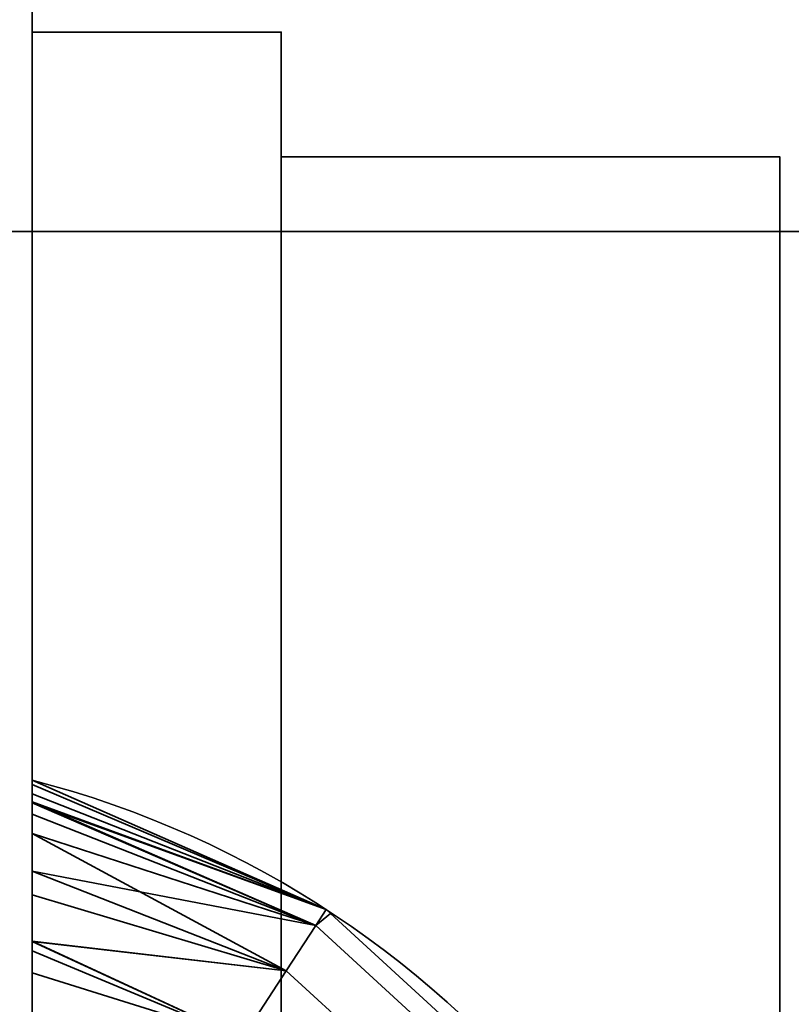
# Model space of a CAD drawing. Header units: millimetres. Extents: x -503 to 6703, y -110 to 249.
# Tile 255 of 656: x 334.45 to 337.55, y -12.4 to -8.45. Entities that reach past the tile are written whole.
import ezdxf

# ---------------------------------------------------------------- set-up
doc = ezdxf.new("R2010")
doc.units = ezdxf.units.MM
doc.layers.add('151', color=7, linetype='Continuous', true_color=0xffffff)

# ---------------------------------------------------------------- blocks, each defined once
blk = doc.blocks.new('UG_SURFACE_001')
at = {"layer": '151', "color": 252, "linetype": 'Continuous', "lineweight": 35}
for points in [[(502.5, -9.3, 2212.25), (502.5, 230.4, 2212.25), (-502.5, 230.4, 2212.25), (-502.5, -9.3, 2212.25)], [(-352.5, -9.3, 2062.2499), (-352.5, 230.4, 2062.2499), (352.5, 230.4, 2062.2499), (352.5, -9.3, 2062.2499)], [(502.5, -9.3, 2212.25), (-502.5, -9.3, 2212.25), (-352.5, -9.3, 2062.2499), (352.5, -9.3, 2062.2499)]]:
    blk.add_3dface(points, dxfattribs=at)
blk = doc.blocks.new('UG_SURFACE_086')
at = {"layer": '151', "color": 252, "linetype": 'Continuous', "lineweight": 35}
for points in [[(-368, -9.3, 2075.2499), (368, -9.3, 2075.2499), (366.5, -9.3, 2073.75), (-366.5, -9.3, 2073.75)], [(-368, -9.3, 2075.2499), (-368, -26.22, 2075.2499), (368, -26.22, 2075.2499), (368, -9.3, 2075.2499)], [(-366.5, -9.3, 2073.75), (366.5, -9.3, 2073.75), (366.5, -26.22, 2073.75), (-366.5, -26.22, 2073.75)]]:
    blk.add_3dface(points, dxfattribs=at)
blk = doc.blocks.new('UG_SURFACE_089')
at = {"layer": '151', "color": 252, "linetype": 'Continuous', "lineweight": 35}
for points in [[(334.5, -8.5, 333.75), (334.5, -3, 342.75), (334.5, -3.5, 342.75), (334.5, -11.9594, 335.9195)], [(334.5, -8.5, 333.75), (334.5, -8.5, 319.75), (334.5, -3, 310.75), (334.5, -3, 342.75)], [(334.5, -3.5, 310.75), (334.5, -3, 310.75), (334.5, -8.5, 319.75)], [(334.2716, -3.5, 344.3981), (334.2716, -27.5, 344.3981), (334.5, -27.5, 343.25), (334.5, -3.5, 343.25)], [(334.5, -3.5, 310.25), (334.5, -27.5, 310.25), (334.2716, -27.5, 309.1019), (334.2716, -3.5, 309.1019)], [(334.5, -18.4554, 339.75), (334.5, -12.5446, 339.75), (334.5, -3.5, 343.25), (334.5, -27.5, 343.25)], [(334.5, -3.5, 342.75), (334.5, -11.5168, 338.9298), (334.5, -11.5, 338.75)], [(334.5, -3.5, 342.75), (334.5, -11.5552, 336.4274), (334.5, -11.5864, 336.3712)], [(334.5, -11.5, 338.75), (334.5, -11.5, 336.75), (334.5, -3.5, 342.75)], [(334.5, -3.5, 342.75), (334.5, -3.5, 343.25), (334.5, -11.6358, 339.2453), (334.5, -11.5916, 339.1281)], [(334.5, -3.5, 310.25), (334.5, -11.9594, 313.9195), (334.5, -12.1477, 313.8379)], [(334.5, -11.5864, 336.3712), (334.5, -11.7138, 336.1412), (334.5, -3.5, 342.75)], [(334.5, -11.5916, 339.1281), (334.5, -11.5168, 338.9298), (334.5, -3.5, 342.75)], [(334.5, -3.5, 343.25), (334.5, -12.1845, 339.6898), (334.5, -12.1453, 339.668)], [(334.5, -12.1477, 313.8379), (334.5, -12.2723, 313.7839), (334.5, -3.5, 310.25)], [(334.5, -3.5, 310.75), (334.5, -8.5, 319.75), (334.5, -11.5168, 316.9298), (334.5, -11.5, 316.75)], [(334.5, -11.5, 336.75), (334.5, -11.5552, 336.4274), (334.5, -3.5, 342.75)], [(334.5, -12.5446, 339.75), (334.5, -12.1845, 339.6898), (334.5, -3.5, 343.25)], [(334.5, -3.5, 310.25), (334.5, -11.7138, 314.1412), (334.5, -11.9594, 313.9195)], [(334.5, -3.5, 310.25), (334.5, -3.5, 310.75), (334.5, -11.5552, 314.4274), (334.5, -11.5864, 314.3713)], [(334.5, -11.5, 316.75), (334.5, -11.5, 314.75), (334.5, -3.5, 310.75)], [(334.5, -3.5, 343.25), (334.5, -11.865, 339.5119), (334.5, -11.6358, 339.2453)], [(334.5, -11.5864, 314.3713), (334.5, -11.7138, 314.1412), (334.5, -3.5, 310.25)], [(334.5, -12.1453, 339.668), (334.5, -11.865, 339.5119), (334.5, -3.5, 343.25)], [(334.5, -11.5, 314.75), (334.5, -11.5552, 314.4274), (334.5, -3.5, 310.75)], [(334.5, -27.5, 310.25), (334.5, -3.5, 310.25), (334.5, -12.5446, 313.75), (334.5, -18.4554, 313.75)], [(334.5, -12.2723, 313.7839), (334.5, -12.5446, 313.75), (334.5, -3.5, 310.25)], [(334.5, -11.7138, 336.1412), (334.5, -11.9594, 335.9195), (334.5, -3.5, 342.75)], [(334.5, -18.4554, 317.75), (334.5, -12.5446, 317.75), (334.5, -8.5, 319.75), (334.5, -22.5, 319.75)], [(334.5, -8.5, 333.75), (334.5, -11.9594, 335.9195), (334.5, -12.1477, 335.8379)], [(334.5, -8.5, 319.75), (334.5, -11.6358, 317.2454), (334.5, -11.5916, 317.1282)], [(334.5, -22.5, 333.75), (334.5, -8.5, 333.75), (334.5, -12.5446, 335.75), (334.5, -18.4554, 335.75)], [(334.5, -11.5916, 317.1282), (334.5, -11.5168, 316.9298), (334.5, -8.5, 319.75)], [(334.5, -8.5, 319.75), (334.5, -12.1845, 317.6898), (334.5, -12.1453, 317.668)], [(334.5, -12.1477, 335.8379), (334.5, -12.2723, 335.7838), (334.5, -8.5, 333.75)], [(334.5, -12.5446, 317.75), (334.5, -12.1845, 317.6898), (334.5, -8.5, 319.75)], [(334.5, -12.2723, 335.7838), (334.5, -12.5446, 335.75), (334.5, -8.5, 333.75)], [(334.5, -8.5, 319.75), (334.5, -11.865, 317.5119), (334.5, -11.6358, 317.2454)], [(334.5, -12.1453, 317.668), (334.5, -11.865, 317.5119), (334.5, -8.5, 319.75)], [(335.5, -8.5, 333.75), (334.5, -8.5, 333.75), (334.5, -22.5, 333.75), (335.5, -22.5, 333.75)], [(335.5, -8.5, 319.75), (334.5, -8.5, 319.75), (334.5, -8.5, 333.75), (335.5, -8.5, 333.75)], [(335.5, -22.5, 319.75), (334.5, -22.5, 319.75), (334.5, -8.5, 319.75), (335.5, -8.5, 319.75)], [(335.5, -8.5, 333.75), (335.5, -22.5, 333.75), (335.5, -22, 331.25), (335.5, -9, 331.25)], [(335.5, -22.5, 319.75), (335.5, -8.5, 319.75), (335.5, -9, 322.25), (335.5, -22, 322.25)], [(335.5, -9, 331.25), (335.5, -9, 322.25), (335.5, -8.5, 319.75), (335.5, -8.5, 333.75)], [(335.5, -22, 331.25), (337.5, -22, 331.25), (337.5, -9, 331.25), (335.5, -9, 331.25)], [(335.5, -9, 322.25), (337.5, -9, 322.25), (337.5, -22, 322.25), (335.5, -22, 322.25)], [(335.5, -9, 331.25), (337.5, -9, 331.25), (337.5, -9, 322.25), (335.5, -9, 322.25)], [(337.5, -9, 331.25), (337.5, -13.7366, 329.1771), (337.5, -12.9019, 328.25)], [(337.5, -9, 331.25), (337.5, -22, 331.25), (337.5, -16.1237, 329.6844), (337.5, -14.8763, 329.6844)], [(337.5, -9, 322.25), (337.5, -12.6468, 325.8229), (337.5, -13.2706, 324.7426)], [(337.5, -12.9019, 328.25), (337.5, -12.5164, 327.0636), (337.5, -9, 331.25)], [(337.5, -12.5164, 327.0636), (337.5, -12.6468, 325.8229), (337.5, -9, 322.25), (337.5, -9, 331.25)], [(337.5, -14.8763, 329.6844), (337.5, -13.7366, 329.1771), (337.5, -9, 331.25)], [(337.5, -13.2706, 324.7426), (337.5, -14.2798, 324.0094), (337.5, -9, 322.25)], [(337.5, -22, 322.25), (337.5, -9, 322.25), (337.5, -15.5, 323.75), (337.5, -16.7202, 324.0094)], [(337.5, -14.2798, 324.0094), (337.5, -15.5, 323.75), (337.5, -9, 322.25)], [(335.6796, -12.019, 316.75), (334.5, -11.5, 316.75), (334.5, -11.5168, 316.9298)], [(334.5, -11.5552, 314.4274), (334.5, -11.5, 314.75), (335.6796, -12.019, 314.75)], [(334.5, -11.5552, 336.4274), (334.5, -11.5, 336.75), (335.6796, -12.019, 336.75)], [(335.6796, -12.019, 338.75), (334.5, -11.5, 338.75), (334.5, -11.5168, 338.9298)], [(335.6796, -12.019, 336.75), (334.5, -11.5, 336.75), (334.5, -11.5, 338.75), (335.6796, -12.019, 338.75)], [(335.6796, -12.019, 314.75), (334.5, -11.5, 314.75), (334.5, -11.5, 316.75), (335.6796, -12.019, 316.75)], [(335.6796, -12.019, 316.75), (334.5, -11.5168, 316.9298), (334.5, -11.5916, 317.1282)], [(335.6796, -12.019, 338.75), (334.5, -11.5168, 338.9298), (334.5, -11.5916, 339.1281)], [(334.5, -11.5864, 314.3713), (334.5, -11.5552, 314.4274), (335.6796, -12.019, 314.75)], [(334.5, -11.5864, 336.3712), (334.5, -11.5552, 336.4274), (335.6796, -12.019, 336.75)], [(335.6796, -12.019, 314.75), (335.6381, -12.0828, 314.3673), (334.5, -11.5864, 314.3713)], [(334.5, -11.7138, 314.1412), (334.5, -11.5864, 314.3713), (335.6381, -12.0828, 314.3673)], [(335.6796, -12.019, 336.75), (335.6381, -12.0828, 336.3673), (334.5, -11.5864, 336.3712)], [(334.5, -11.7138, 336.1412), (334.5, -11.5864, 336.3712), (335.6381, -12.0828, 336.3673)], [(335.6381, -12.0828, 317.1327), (334.5, -11.5916, 317.1282), (334.5, -11.6358, 317.2454)], [(334.5, -11.5916, 317.1282), (335.6381, -12.0828, 317.1327), (335.6796, -12.019, 316.75)], [(335.6381, -12.0828, 339.1327), (334.5, -11.5916, 339.1281), (334.5, -11.6358, 339.2453)], [(334.5, -11.5916, 339.1281), (335.6381, -12.0828, 339.1327), (335.6796, -12.019, 338.75)], [(335.6381, -12.0828, 317.1327), (334.5, -11.6358, 317.2454), (334.5, -11.865, 317.5119)], [(335.6381, -12.0828, 339.1327), (334.5, -11.6358, 339.2453), (334.5, -11.865, 339.5119)], [(335.6381, -12.0828, 314.3673), (335.52, -12.2646, 314.0429), (334.5, -11.7138, 314.1412)], [(334.5, -11.9594, 313.9195), (334.5, -11.7138, 314.1412), (335.52, -12.2646, 314.0429)], [(335.6381, -12.0828, 336.3673), (335.52, -12.2646, 336.0429), (334.5, -11.7138, 336.1412)], [(334.5, -11.9594, 335.9195), (334.5, -11.7138, 336.1412), (335.52, -12.2646, 336.0429)], [(335.52, -12.2646, 317.4571), (334.5, -11.865, 317.5119), (334.5, -12.1453, 317.668)], [(334.5, -11.865, 317.5119), (335.52, -12.2646, 317.4571), (335.6381, -12.0828, 317.1327)], [(335.52, -12.2646, 339.4571), (334.5, -11.865, 339.5119), (334.5, -12.1453, 339.668)], [(334.5, -11.865, 339.5119), (335.52, -12.2646, 339.4571), (335.6381, -12.0828, 339.1327)], [(334.5, -12.1477, 313.8379), (334.5, -11.9594, 313.9195), (335.52, -12.2646, 314.0429)], [(334.5, -12.1477, 335.8379), (334.5, -11.9594, 335.9195), (335.52, -12.2646, 336.0429)], [(335.6969, -12.0348, 316.75), (335.6796, -12.019, 316.75), (335.6381, -12.0828, 317.1327)], [(335.6381, -12.0828, 314.3673), (335.6796, -12.019, 314.75), (335.6969, -12.0348, 314.75)], [(335.6381, -12.0828, 336.3673), (335.6796, -12.019, 336.75), (335.6969, -12.0348, 336.75)], [(335.6969, -12.0348, 338.75), (335.6796, -12.019, 338.75), (335.6381, -12.0828, 339.1327)], [(335.6381, -12.0828, 317.1327), (336.5926, -12.9579, 317.1327), (336.6526, -12.911, 316.75), (335.6969, -12.0348, 316.75)], [(335.6969, -12.0348, 314.75), (336.6526, -12.911, 314.75), (336.5926, -12.9579, 314.3673), (335.6381, -12.0828, 314.3673)], [(335.6969, -12.0348, 336.75), (336.6526, -12.911, 336.75), (336.5926, -12.9579, 336.3673), (335.6381, -12.0828, 336.3673)], [(335.6381, -12.0828, 339.1327), (336.5926, -12.9579, 339.1327), (336.6526, -12.911, 338.75), (335.6969, -12.0348, 338.75)], [(335.6796, -12.019, 338.75), (335.6969, -12.0348, 338.75), (335.6969, -12.0348, 336.75), (335.6796, -12.019, 336.75)], [(335.6796, -12.019, 316.75), (335.6969, -12.0348, 316.75), (335.6969, -12.0348, 314.75), (335.6796, -12.019, 314.75)], [(336.6526, -12.911, 336.75), (335.6969, -12.0348, 336.75), (335.6969, -12.0348, 338.75), (336.6526, -12.911, 338.75)], [(336.6526, -12.911, 314.75), (335.6969, -12.0348, 314.75), (335.6969, -12.0348, 316.75), (336.6526, -12.911, 316.75)], [(336.5926, -12.9579, 317.1327), (335.6381, -12.0828, 317.1327), (335.52, -12.2646, 317.4571), (336.4217, -13.0913, 317.4571)], [(335.6381, -12.0828, 314.3673), (336.5926, -12.9579, 314.3673), (336.4217, -13.0913, 314.0429), (335.52, -12.2646, 314.0429)], [(335.6381, -12.0828, 336.3673), (336.5926, -12.9579, 336.3673), (336.4217, -13.0913, 336.0429), (335.52, -12.2646, 336.0429)], [(336.5926, -12.9579, 339.1327), (335.6381, -12.0828, 339.1327), (335.52, -12.2646, 339.4571), (336.4217, -13.0913, 339.4571)], [(335.3432, -12.5366, 317.6739), (334.5, -12.1453, 317.668), (334.5, -12.1845, 317.6898)], [(334.5, -12.1453, 317.668), (335.3432, -12.5366, 317.6739), (335.52, -12.2646, 317.4571)], [(335.3432, -12.5366, 339.6739), (334.5, -12.1453, 339.668), (334.5, -12.1845, 339.6898)], [(334.5, -12.1453, 339.668), (335.3432, -12.5366, 339.6739), (335.52, -12.2646, 339.4571)], [(335.52, -12.2646, 314.0429), (335.3432, -12.5366, 313.8261), (334.5, -12.1477, 313.8379)], [(334.5, -12.2723, 313.7839), (334.5, -12.1477, 313.8379), (335.3432, -12.5366, 313.8261)], [(335.52, -12.2646, 336.0429), (335.3432, -12.5366, 335.8261), (334.5, -12.1477, 335.8379)], [(334.5, -12.2723, 335.7838), (334.5, -12.1477, 335.8379), (335.3432, -12.5366, 335.8261)], [(335.3432, -12.5366, 317.6739), (334.5, -12.1845, 317.6898), (334.5, -12.5446, 317.75)], [(335.3432, -12.5366, 339.6739), (334.5, -12.1845, 339.6898), (334.5, -12.5446, 339.75)], [(334.5, -12.5446, 313.75), (334.5, -12.2723, 313.7839), (335.3432, -12.5366, 313.8261)], [(334.5, -12.5446, 335.75), (334.5, -12.2723, 335.7838), (335.3432, -12.5366, 335.8261)], [(336.4217, -13.0913, 317.4571), (335.52, -12.2646, 317.4571), (335.3432, -12.5366, 317.6739), (336.166, -13.291, 317.6739)], [(335.52, -12.2646, 314.0429), (336.4217, -13.0913, 314.0429), (336.166, -13.291, 313.8261), (335.3432, -12.5366, 313.8261)], [(335.52, -12.2646, 336.0429), (336.4217, -13.0913, 336.0429), (336.166, -13.291, 335.8261), (335.3432, -12.5366, 335.8261)], [(336.4217, -13.0913, 339.4571), (335.52, -12.2646, 339.4571), (335.3432, -12.5366, 339.6739), (336.166, -13.291, 339.6739)]]:
    blk.add_3dface(points, dxfattribs=at)
blk = doc.blocks.new('UG_SURFACE_095')
at = {"layer": '151', "color": 252, "linetype": 'Continuous', "lineweight": 35}
for points in [[(334.5, -8.5, 1768.75), (334.5, -3, 1777.75), (334.5, -3.5, 1777.75), (334.5, -11.9594, 1770.9194)], [(334.5, -8.5, 1768.75), (334.5, -8.5, 1754.75), (334.5, -3, 1745.75), (334.5, -3, 1777.75)], [(334.5, -3.5, 1745.75), (334.5, -3, 1745.75), (334.5, -8.5, 1754.75)], [(334.2716, -3.5, 1779.3981), (334.2716, -27.5, 1779.3981), (334.5, -27.5, 1778.25), (334.5, -3.5, 1778.25)], [(334.5, -3.5, 1745.25), (334.5, -27.5, 1745.25), (334.2716, -27.5, 1744.102), (334.2716, -3.5, 1744.102)], [(334.5, -18.4554, 1774.75), (334.5, -12.5446, 1774.75), (334.5, -3.5, 1778.25), (334.5, -27.5, 1778.25)], [(334.5, -3.5, 1777.75), (334.5, -11.5168, 1773.9298), (334.5, -11.5, 1773.7499)], [(334.5, -3.5, 1777.75), (334.5, -11.5552, 1771.4274), (334.5, -11.5864, 1771.3712)], [(334.5, -11.5, 1773.7499), (334.5, -11.5, 1771.75), (334.5, -3.5, 1777.75)], [(334.5, -3.5, 1777.75), (334.5, -3.5, 1778.25), (334.5, -11.6358, 1774.2454), (334.5, -11.5916, 1774.1282)], [(334.5, -3.5, 1745.25), (334.5, -11.9594, 1748.9195), (334.5, -12.1477, 1748.8378)], [(334.5, -11.5864, 1771.3712), (334.5, -11.7138, 1771.1413), (334.5, -3.5, 1777.75)], [(334.5, -11.5916, 1774.1282), (334.5, -11.5168, 1773.9298), (334.5, -3.5, 1777.75)], [(334.5, -3.5, 1778.25), (334.5, -12.1845, 1774.6898), (334.5, -12.1453, 1774.668)], [(334.5, -12.1477, 1748.8378), (334.5, -12.2723, 1748.7838), (334.5, -3.5, 1745.25)], [(334.5, -3.5, 1745.75), (334.5, -8.5, 1754.75), (334.5, -11.5168, 1751.9298), (334.5, -11.5, 1751.75)], [(334.5, -11.5, 1771.75), (334.5, -11.5552, 1771.4274), (334.5, -3.5, 1777.75)], [(334.5, -12.5446, 1774.75), (334.5, -12.1845, 1774.6898), (334.5, -3.5, 1778.25)], [(334.5, -3.5, 1745.25), (334.5, -11.7138, 1749.1412), (334.5, -11.9594, 1748.9195)], [(334.5, -3.5, 1745.25), (334.5, -3.5, 1745.75), (334.5, -11.5552, 1749.4274), (334.5, -11.5864, 1749.3713)], [(334.5, -11.5, 1751.75), (334.5, -11.5, 1749.75), (334.5, -3.5, 1745.75)], [(334.5, -3.5, 1778.25), (334.5, -11.865, 1774.5119), (334.5, -11.6358, 1774.2454)], [(334.5, -11.5864, 1749.3713), (334.5, -11.7138, 1749.1412), (334.5, -3.5, 1745.25)], [(334.5, -12.1453, 1774.668), (334.5, -11.865, 1774.5119), (334.5, -3.5, 1778.25)], [(334.5, -11.5, 1749.75), (334.5, -11.5552, 1749.4274), (334.5, -3.5, 1745.75)], [(334.5, -27.5, 1745.25), (334.5, -3.5, 1745.25), (334.5, -12.5446, 1748.75), (334.5, -18.4554, 1748.75)], [(334.5, -12.2723, 1748.7838), (334.5, -12.5446, 1748.75), (334.5, -3.5, 1745.25)], [(334.5, -11.7138, 1771.1413), (334.5, -11.9594, 1770.9194), (334.5, -3.5, 1777.75)], [(334.5, -18.4554, 1752.75), (334.5, -12.5446, 1752.75), (334.5, -8.5, 1754.75), (334.5, -22.5, 1754.75)], [(334.5, -8.5, 1768.75), (334.5, -11.9594, 1770.9194), (334.5, -12.1477, 1770.8379)], [(334.5, -8.5, 1754.75), (334.5, -11.6358, 1752.2453), (334.5, -11.5916, 1752.1281)], [(334.5, -22.5, 1768.75), (334.5, -8.5, 1768.75), (334.5, -12.5446, 1770.75), (334.5, -18.4554, 1770.75)], [(334.5, -11.5916, 1752.1281), (334.5, -11.5168, 1751.9298), (334.5, -8.5, 1754.75)], [(334.5, -8.5, 1754.75), (334.5, -12.1845, 1752.6898), (334.5, -12.1453, 1752.668)], [(334.5, -12.1477, 1770.8379), (334.5, -12.2723, 1770.7839), (334.5, -8.5, 1768.75)], [(334.5, -12.5446, 1752.75), (334.5, -12.1845, 1752.6898), (334.5, -8.5, 1754.75)], [(334.5, -12.2723, 1770.7839), (334.5, -12.5446, 1770.75), (334.5, -8.5, 1768.75)], [(334.5, -8.5, 1754.75), (334.5, -11.865, 1752.5119), (334.5, -11.6358, 1752.2453)], [(334.5, -12.1453, 1752.668), (334.5, -11.865, 1752.5119), (334.5, -8.5, 1754.75)], [(335.5, -8.5, 1768.75), (334.5, -8.5, 1768.75), (334.5, -22.5, 1768.75), (335.5, -22.5, 1768.75)], [(335.5, -8.5, 1754.75), (334.5, -8.5, 1754.75), (334.5, -8.5, 1768.75), (335.5, -8.5, 1768.75)], [(335.5, -22.5, 1754.75), (334.5, -22.5, 1754.75), (334.5, -8.5, 1754.75), (335.5, -8.5, 1754.75)], [(335.5, -8.5, 1768.75), (335.5, -22.5, 1768.75), (335.5, -22, 1766.25), (335.5, -9, 1766.25)], [(335.5, -22.5, 1754.75), (335.5, -8.5, 1754.75), (335.5, -9, 1757.25), (335.5, -22, 1757.25)], [(335.5, -9, 1766.25), (335.5, -9, 1757.25), (335.5, -8.5, 1754.75), (335.5, -8.5, 1768.75)], [(335.5, -22, 1766.25), (337.5, -22, 1766.25), (337.5, -9, 1766.25), (335.5, -9, 1766.25)], [(335.5, -9, 1757.25), (337.5, -9, 1757.25), (337.5, -22, 1757.25), (335.5, -22, 1757.25)], [(335.5, -9, 1766.25), (337.5, -9, 1766.25), (337.5, -9, 1757.25), (335.5, -9, 1757.25)], [(337.5, -9, 1766.25), (337.5, -22, 1766.25), (337.5, -16.1237, 1764.6844), (337.5, -14.8763, 1764.6844)], [(337.5, -9, 1757.25), (337.5, -9, 1766.25), (337.5, -12.5164, 1762.0636), (337.5, -12.6468, 1760.8229)], [(337.5, -14.8763, 1764.6844), (337.5, -13.7366, 1764.1771), (337.5, -9, 1766.25)], [(337.5, -9, 1766.25), (337.5, -12.9019, 1763.25), (337.5, -12.5164, 1762.0636)], [(337.5, -12.6468, 1760.8229), (337.5, -13.2706, 1759.7426), (337.5, -9, 1757.25)], [(337.5, -13.7366, 1764.1771), (337.5, -12.9019, 1763.25), (337.5, -9, 1766.25)], [(337.5, -13.2706, 1759.7426), (337.5, -14.2798, 1759.0094), (337.5, -9, 1757.25)], [(337.5, -22, 1757.25), (337.5, -9, 1757.25), (337.5, -15.5, 1758.75), (337.5, -16.7202, 1759.0094)], [(337.5, -14.2798, 1759.0094), (337.5, -15.5, 1758.75), (337.5, -9, 1757.25)], [(335.6796, -12.019, 1751.75), (334.5, -11.5, 1751.75), (334.5, -11.5168, 1751.9298)], [(334.5, -11.5552, 1749.4274), (334.5, -11.5, 1749.75), (335.6796, -12.019, 1749.75)], [(334.5, -11.5552, 1771.4274), (334.5, -11.5, 1771.75), (335.6796, -12.019, 1771.75)], [(335.6796, -12.019, 1773.7499), (334.5, -11.5, 1773.7499), (334.5, -11.5168, 1773.9298)], [(335.6796, -12.019, 1771.75), (334.5, -11.5, 1771.75), (334.5, -11.5, 1773.7499), (335.6796, -12.019, 1773.7499)], [(335.6796, -12.019, 1749.75), (334.5, -11.5, 1749.75), (334.5, -11.5, 1751.75), (335.6796, -12.019, 1751.75)], [(335.6796, -12.019, 1751.75), (334.5, -11.5168, 1751.9298), (334.5, -11.5916, 1752.1281)], [(335.6796, -12.019, 1773.7499), (334.5, -11.5168, 1773.9298), (334.5, -11.5916, 1774.1282)], [(334.5, -11.5864, 1749.3713), (334.5, -11.5552, 1749.4274), (335.6796, -12.019, 1749.75)], [(334.5, -11.5864, 1771.3712), (334.5, -11.5552, 1771.4274), (335.6796, -12.019, 1771.75)], [(335.6796, -12.019, 1749.75), (335.6381, -12.0828, 1749.3674), (334.5, -11.5864, 1749.3713)], [(334.5, -11.7138, 1749.1412), (334.5, -11.5864, 1749.3713), (335.6381, -12.0828, 1749.3674)], [(335.6796, -12.019, 1771.75), (335.6381, -12.0828, 1771.3673), (334.5, -11.5864, 1771.3712)], [(334.5, -11.7138, 1771.1413), (334.5, -11.5864, 1771.3712), (335.6381, -12.0828, 1771.3673)], [(335.6381, -12.0828, 1752.1327), (334.5, -11.5916, 1752.1281), (334.5, -11.6358, 1752.2453)], [(334.5, -11.5916, 1752.1281), (335.6381, -12.0828, 1752.1327), (335.6796, -12.019, 1751.75)], [(335.6381, -12.0828, 1774.1327), (334.5, -11.5916, 1774.1282), (334.5, -11.6358, 1774.2454)], [(334.5, -11.5916, 1774.1282), (335.6381, -12.0828, 1774.1327), (335.6796, -12.019, 1773.7499)], [(335.6381, -12.0828, 1752.1327), (334.5, -11.6358, 1752.2453), (334.5, -11.865, 1752.5119)], [(335.6381, -12.0828, 1774.1327), (334.5, -11.6358, 1774.2454), (334.5, -11.865, 1774.5119)], [(335.6381, -12.0828, 1749.3674), (335.52, -12.2646, 1749.0429), (334.5, -11.7138, 1749.1412)], [(334.5, -11.9594, 1748.9195), (334.5, -11.7138, 1749.1412), (335.52, -12.2646, 1749.0429)], [(335.6381, -12.0828, 1771.3673), (335.52, -12.2646, 1771.0429), (334.5, -11.7138, 1771.1413)], [(334.5, -11.9594, 1770.9194), (334.5, -11.7138, 1771.1413), (335.52, -12.2646, 1771.0429)], [(335.52, -12.2646, 1752.4571), (334.5, -11.865, 1752.5119), (334.5, -12.1453, 1752.668)], [(334.5, -11.865, 1752.5119), (335.52, -12.2646, 1752.4571), (335.6381, -12.0828, 1752.1327)], [(335.52, -12.2646, 1774.4571), (334.5, -11.865, 1774.5119), (334.5, -12.1453, 1774.668)], [(334.5, -11.865, 1774.5119), (335.52, -12.2646, 1774.4571), (335.6381, -12.0828, 1774.1327)], [(334.5, -12.1477, 1748.8378), (334.5, -11.9594, 1748.9195), (335.52, -12.2646, 1749.0429)], [(334.5, -12.1477, 1770.8379), (334.5, -11.9594, 1770.9194), (335.52, -12.2646, 1771.0429)], [(335.6969, -12.0348, 1751.75), (335.6796, -12.019, 1751.75), (335.6381, -12.0828, 1752.1327)], [(335.6381, -12.0828, 1749.3674), (335.6796, -12.019, 1749.75), (335.6969, -12.0348, 1749.75)], [(335.6381, -12.0828, 1771.3673), (335.6796, -12.019, 1771.75), (335.6969, -12.0348, 1771.75)], [(335.6969, -12.0348, 1773.7499), (335.6796, -12.019, 1773.7499), (335.6381, -12.0828, 1774.1327)], [(335.6381, -12.0828, 1752.1327), (336.5926, -12.9579, 1752.1327), (336.6526, -12.911, 1751.75), (335.6969, -12.0348, 1751.75)], [(335.6969, -12.0348, 1749.75), (336.6526, -12.911, 1749.75), (336.5926, -12.9579, 1749.3674), (335.6381, -12.0828, 1749.3674)], [(335.6969, -12.0348, 1771.75), (336.6526, -12.911, 1771.75), (336.5926, -12.9579, 1771.3673), (335.6381, -12.0828, 1771.3673)], [(335.6381, -12.0828, 1774.1327), (336.5926, -12.9579, 1774.1327), (336.6526, -12.911, 1773.7499), (335.6969, -12.0348, 1773.7499)], [(335.6796, -12.019, 1773.7499), (335.6969, -12.0348, 1773.7499), (335.6969, -12.0348, 1771.75), (335.6796, -12.019, 1771.75)], [(335.6796, -12.019, 1751.75), (335.6969, -12.0348, 1751.75), (335.6969, -12.0348, 1749.75), (335.6796, -12.019, 1749.75)], [(336.6526, -12.911, 1771.75), (335.6969, -12.0348, 1771.75), (335.6969, -12.0348, 1773.7499), (336.6526, -12.911, 1773.7499)], [(336.6526, -12.911, 1749.75), (335.6969, -12.0348, 1749.75), (335.6969, -12.0348, 1751.75), (336.6526, -12.911, 1751.75)], [(336.5926, -12.9579, 1752.1327), (335.6381, -12.0828, 1752.1327), (335.52, -12.2646, 1752.4571), (336.4217, -13.0913, 1752.4571)], [(335.6381, -12.0828, 1749.3674), (336.5926, -12.9579, 1749.3674), (336.4217, -13.0913, 1749.0429), (335.52, -12.2646, 1749.0429)], [(335.6381, -12.0828, 1771.3673), (336.5926, -12.9579, 1771.3673), (336.4217, -13.0913, 1771.0429), (335.52, -12.2646, 1771.0429)], [(336.5926, -12.9579, 1774.1327), (335.6381, -12.0828, 1774.1327), (335.52, -12.2646, 1774.4571), (336.4217, -13.0913, 1774.4571)], [(335.3432, -12.5366, 1752.6739), (334.5, -12.1453, 1752.668), (334.5, -12.1845, 1752.6898)], [(334.5, -12.1453, 1752.668), (335.3432, -12.5366, 1752.6739), (335.52, -12.2646, 1752.4571)], [(335.3432, -12.5366, 1774.6739), (334.5, -12.1453, 1774.668), (334.5, -12.1845, 1774.6898)], [(334.5, -12.1453, 1774.668), (335.3432, -12.5366, 1774.6739), (335.52, -12.2646, 1774.4571)], [(335.52, -12.2646, 1749.0429), (335.3432, -12.5366, 1748.8261), (334.5, -12.1477, 1748.8378)], [(334.5, -12.2723, 1748.7838), (334.5, -12.1477, 1748.8378), (335.3432, -12.5366, 1748.8261)], [(335.52, -12.2646, 1771.0429), (335.3432, -12.5366, 1770.8261), (334.5, -12.1477, 1770.8379)], [(334.5, -12.2723, 1770.7839), (334.5, -12.1477, 1770.8379), (335.3432, -12.5366, 1770.8261)], [(335.3432, -12.5366, 1752.6739), (334.5, -12.1845, 1752.6898), (334.5, -12.5446, 1752.75)], [(335.3432, -12.5366, 1774.6739), (334.5, -12.1845, 1774.6898), (334.5, -12.5446, 1774.75)], [(334.5, -12.5446, 1748.75), (334.5, -12.2723, 1748.7838), (335.3432, -12.5366, 1748.8261)], [(334.5, -12.5446, 1770.75), (334.5, -12.2723, 1770.7839), (335.3432, -12.5366, 1770.8261)], [(336.4217, -13.0913, 1752.4571), (335.52, -12.2646, 1752.4571), (335.3432, -12.5366, 1752.6739), (336.166, -13.291, 1752.6739)], [(335.52, -12.2646, 1749.0429), (336.4217, -13.0913, 1749.0429), (336.166, -13.291, 1748.8261), (335.3432, -12.5366, 1748.8261)], [(335.52, -12.2646, 1771.0429), (336.4217, -13.0913, 1771.0429), (336.166, -13.291, 1770.8261), (335.3432, -12.5366, 1770.8261)], [(336.4217, -13.0913, 1774.4571), (335.52, -12.2646, 1774.4571), (335.3432, -12.5366, 1774.6739), (336.166, -13.291, 1774.6739)]]:
    blk.add_3dface(points, dxfattribs=at)
blk = doc.blocks.new('UG_SURFACE_101')
at = {"layer": '151', "color": 252, "linetype": 'Continuous', "lineweight": 35}
for points in [[(334.5, -8.5, 1518.75), (334.5, -3, 1527.75), (334.5, -3.5, 1527.75), (334.5, -11.9594, 1520.9194)], [(334.5, -8.5, 1518.75), (334.5, -8.5, 1504.75), (334.5, -3, 1495.75), (334.5, -3, 1527.75)], [(334.5, -3.5, 1495.75), (334.5, -3, 1495.75), (334.5, -8.5, 1504.75)], [(334.2716, -3.5, 1529.3981), (334.2716, -27.5, 1529.3981), (334.5, -27.5, 1528.25), (334.5, -3.5, 1528.25)], [(334.5, -3.5, 1495.25), (334.5, -27.5, 1495.25), (334.2716, -27.5, 1494.102), (334.2716, -3.5, 1494.102)], [(334.5, -18.4554, 1524.75), (334.5, -12.5446, 1524.75), (334.5, -3.5, 1528.25), (334.5, -27.5, 1528.25)], [(334.5, -3.5, 1527.75), (334.5, -11.5168, 1523.9298), (334.5, -11.5, 1523.7499)], [(334.5, -3.5, 1527.75), (334.5, -11.5552, 1521.4274), (334.5, -11.5864, 1521.3712)], [(334.5, -11.5, 1523.7499), (334.5, -11.5, 1521.75), (334.5, -3.5, 1527.75)], [(334.5, -3.5, 1527.75), (334.5, -3.5, 1528.25), (334.5, -11.6358, 1524.2454), (334.5, -11.5916, 1524.1282)], [(334.5, -3.5, 1495.25), (334.5, -11.9594, 1498.9195), (334.5, -12.1477, 1498.8378)], [(334.5, -11.5864, 1521.3712), (334.5, -11.7138, 1521.1413), (334.5, -3.5, 1527.75)], [(334.5, -11.5916, 1524.1282), (334.5, -11.5168, 1523.9298), (334.5, -3.5, 1527.75)], [(334.5, -3.5, 1528.25), (334.5, -12.1845, 1524.6898), (334.5, -12.1453, 1524.668)], [(334.5, -12.1477, 1498.8378), (334.5, -12.2723, 1498.7838), (334.5, -3.5, 1495.25)], [(334.5, -3.5, 1495.75), (334.5, -8.5, 1504.75), (334.5, -11.5168, 1501.9298), (334.5, -11.5, 1501.75)], [(334.5, -11.5, 1521.75), (334.5, -11.5552, 1521.4274), (334.5, -3.5, 1527.75)], [(334.5, -12.5446, 1524.75), (334.5, -12.1845, 1524.6898), (334.5, -3.5, 1528.25)], [(334.5, -3.5, 1495.25), (334.5, -11.7138, 1499.1412), (334.5, -11.9594, 1498.9195)], [(334.5, -3.5, 1495.25), (334.5, -3.5, 1495.75), (334.5, -11.5552, 1499.4274), (334.5, -11.5864, 1499.3713)], [(334.5, -11.5, 1501.75), (334.5, -11.5, 1499.75), (334.5, -3.5, 1495.75)], [(334.5, -3.5, 1528.25), (334.5, -11.865, 1524.5119), (334.5, -11.6358, 1524.2454)], [(334.5, -11.5864, 1499.3713), (334.5, -11.7138, 1499.1412), (334.5, -3.5, 1495.25)], [(334.5, -12.1453, 1524.668), (334.5, -11.865, 1524.5119), (334.5, -3.5, 1528.25)], [(334.5, -11.5, 1499.75), (334.5, -11.5552, 1499.4274), (334.5, -3.5, 1495.75)], [(334.5, -27.5, 1495.25), (334.5, -3.5, 1495.25), (334.5, -12.5446, 1498.75), (334.5, -18.4554, 1498.75)], [(334.5, -12.2723, 1498.7838), (334.5, -12.5446, 1498.75), (334.5, -3.5, 1495.25)], [(334.5, -11.7138, 1521.1413), (334.5, -11.9594, 1520.9194), (334.5, -3.5, 1527.75)], [(334.5, -18.4554, 1502.75), (334.5, -12.5446, 1502.75), (334.5, -8.5, 1504.75), (334.5, -22.5, 1504.75)], [(334.5, -8.5, 1518.75), (334.5, -11.9594, 1520.9194), (334.5, -12.1477, 1520.8379)], [(334.5, -8.5, 1504.75), (334.5, -11.6358, 1502.2453), (334.5, -11.5916, 1502.1281)], [(334.5, -22.5, 1518.75), (334.5, -8.5, 1518.75), (334.5, -12.5446, 1520.75), (334.5, -18.4554, 1520.75)], [(334.5, -11.5916, 1502.1281), (334.5, -11.5168, 1501.9298), (334.5, -8.5, 1504.75)], [(334.5, -8.5, 1504.75), (334.5, -12.1845, 1502.6898), (334.5, -12.1453, 1502.668)], [(334.5, -12.1477, 1520.8379), (334.5, -12.2723, 1520.7839), (334.5, -8.5, 1518.75)], [(334.5, -12.5446, 1502.75), (334.5, -12.1845, 1502.6898), (334.5, -8.5, 1504.75)], [(334.5, -12.2723, 1520.7839), (334.5, -12.5446, 1520.75), (334.5, -8.5, 1518.75)], [(334.5, -8.5, 1504.75), (334.5, -11.865, 1502.5119), (334.5, -11.6358, 1502.2453)], [(334.5, -12.1453, 1502.668), (334.5, -11.865, 1502.5119), (334.5, -8.5, 1504.75)], [(335.5, -8.5, 1518.75), (334.5, -8.5, 1518.75), (334.5, -22.5, 1518.75), (335.5, -22.5, 1518.75)], [(335.5, -8.5, 1504.75), (334.5, -8.5, 1504.75), (334.5, -8.5, 1518.75), (335.5, -8.5, 1518.75)], [(335.5, -22.5, 1504.75), (334.5, -22.5, 1504.75), (334.5, -8.5, 1504.75), (335.5, -8.5, 1504.75)], [(335.5, -8.5, 1518.75), (335.5, -22.5, 1518.75), (335.5, -22, 1516.25), (335.5, -9, 1516.25)], [(335.5, -22.5, 1504.75), (335.5, -8.5, 1504.75), (335.5, -9, 1507.25), (335.5, -22, 1507.25)], [(335.5, -9, 1516.25), (335.5, -9, 1507.25), (335.5, -8.5, 1504.75), (335.5, -8.5, 1518.75)], [(335.5, -22, 1516.25), (337.5, -22, 1516.25), (337.5, -9, 1516.25), (335.5, -9, 1516.25)], [(335.5, -9, 1507.25), (337.5, -9, 1507.25), (337.5, -22, 1507.25), (335.5, -22, 1507.25)], [(335.5, -9, 1516.25), (337.5, -9, 1516.25), (337.5, -9, 1507.25), (335.5, -9, 1507.25)], [(337.5, -9, 1516.25), (337.5, -22, 1516.25), (337.5, -16.1237, 1514.6844), (337.5, -14.8763, 1514.6844)], [(337.5, -9, 1507.25), (337.5, -9, 1516.25), (337.5, -12.5164, 1512.0636), (337.5, -12.6468, 1510.8229)], [(337.5, -14.8763, 1514.6844), (337.5, -13.7366, 1514.1771), (337.5, -9, 1516.25)], [(337.5, -9, 1516.25), (337.5, -12.9019, 1513.25), (337.5, -12.5164, 1512.0636)], [(337.5, -12.6468, 1510.8229), (337.5, -13.2706, 1509.7426), (337.5, -9, 1507.25)], [(337.5, -13.7366, 1514.1771), (337.5, -12.9019, 1513.25), (337.5, -9, 1516.25)], [(337.5, -13.2706, 1509.7426), (337.5, -14.2798, 1509.0094), (337.5, -9, 1507.25)], [(337.5, -22, 1507.25), (337.5, -9, 1507.25), (337.5, -15.5, 1508.75), (337.5, -16.7202, 1509.0094)], [(337.5, -14.2798, 1509.0094), (337.5, -15.5, 1508.75), (337.5, -9, 1507.25)], [(335.6796, -12.019, 1501.75), (334.5, -11.5, 1501.75), (334.5, -11.5168, 1501.9298)], [(334.5, -11.5552, 1499.4274), (334.5, -11.5, 1499.75), (335.6796, -12.019, 1499.75)], [(334.5, -11.5552, 1521.4274), (334.5, -11.5, 1521.75), (335.6796, -12.019, 1521.75)], [(335.6796, -12.019, 1523.7499), (334.5, -11.5, 1523.7499), (334.5, -11.5168, 1523.9298)], [(335.6796, -12.019, 1521.75), (334.5, -11.5, 1521.75), (334.5, -11.5, 1523.7499), (335.6796, -12.019, 1523.7499)], [(335.6796, -12.019, 1499.75), (334.5, -11.5, 1499.75), (334.5, -11.5, 1501.75), (335.6796, -12.019, 1501.75)], [(335.6796, -12.019, 1501.75), (334.5, -11.5168, 1501.9298), (334.5, -11.5916, 1502.1281)], [(335.6796, -12.019, 1523.7499), (334.5, -11.5168, 1523.9298), (334.5, -11.5916, 1524.1282)], [(334.5, -11.5864, 1499.3713), (334.5, -11.5552, 1499.4274), (335.6796, -12.019, 1499.75)], [(334.5, -11.5864, 1521.3712), (334.5, -11.5552, 1521.4274), (335.6796, -12.019, 1521.75)], [(335.6796, -12.019, 1499.75), (335.6381, -12.0828, 1499.3674), (334.5, -11.5864, 1499.3713)], [(334.5, -11.7138, 1499.1412), (334.5, -11.5864, 1499.3713), (335.6381, -12.0828, 1499.3674)], [(335.6796, -12.019, 1521.75), (335.6381, -12.0828, 1521.3673), (334.5, -11.5864, 1521.3712)], [(334.5, -11.7138, 1521.1413), (334.5, -11.5864, 1521.3712), (335.6381, -12.0828, 1521.3673)], [(335.6381, -12.0828, 1502.1327), (334.5, -11.5916, 1502.1281), (334.5, -11.6358, 1502.2453)], [(334.5, -11.5916, 1502.1281), (335.6381, -12.0828, 1502.1327), (335.6796, -12.019, 1501.75)], [(335.6381, -12.0828, 1524.1327), (334.5, -11.5916, 1524.1282), (334.5, -11.6358, 1524.2454)], [(334.5, -11.5916, 1524.1282), (335.6381, -12.0828, 1524.1327), (335.6796, -12.019, 1523.7499)], [(335.6381, -12.0828, 1502.1327), (334.5, -11.6358, 1502.2453), (334.5, -11.865, 1502.5119)], [(335.6381, -12.0828, 1524.1327), (334.5, -11.6358, 1524.2454), (334.5, -11.865, 1524.5119)], [(335.6381, -12.0828, 1499.3674), (335.52, -12.2646, 1499.0429), (334.5, -11.7138, 1499.1412)], [(334.5, -11.9594, 1498.9195), (334.5, -11.7138, 1499.1412), (335.52, -12.2646, 1499.0429)], [(335.6381, -12.0828, 1521.3673), (335.52, -12.2646, 1521.0429), (334.5, -11.7138, 1521.1413)], [(334.5, -11.9594, 1520.9194), (334.5, -11.7138, 1521.1413), (335.52, -12.2646, 1521.0429)], [(335.52, -12.2646, 1502.4571), (334.5, -11.865, 1502.5119), (334.5, -12.1453, 1502.668)], [(334.5, -11.865, 1502.5119), (335.52, -12.2646, 1502.4571), (335.6381, -12.0828, 1502.1327)], [(335.52, -12.2646, 1524.4571), (334.5, -11.865, 1524.5119), (334.5, -12.1453, 1524.668)], [(334.5, -11.865, 1524.5119), (335.52, -12.2646, 1524.4571), (335.6381, -12.0828, 1524.1327)], [(334.5, -12.1477, 1498.8378), (334.5, -11.9594, 1498.9195), (335.52, -12.2646, 1499.0429)], [(334.5, -12.1477, 1520.8379), (334.5, -11.9594, 1520.9194), (335.52, -12.2646, 1521.0429)], [(335.6969, -12.0348, 1501.75), (335.6796, -12.019, 1501.75), (335.6381, -12.0828, 1502.1327)], [(335.6381, -12.0828, 1499.3674), (335.6796, -12.019, 1499.75), (335.6969, -12.0348, 1499.75)], [(335.6381, -12.0828, 1521.3673), (335.6796, -12.019, 1521.75), (335.6969, -12.0348, 1521.75)], [(335.6969, -12.0348, 1523.7499), (335.6796, -12.019, 1523.7499), (335.6381, -12.0828, 1524.1327)], [(335.6381, -12.0828, 1502.1327), (336.5926, -12.9579, 1502.1327), (336.6526, -12.911, 1501.75), (335.6969, -12.0348, 1501.75)], [(335.6969, -12.0348, 1499.75), (336.6526, -12.911, 1499.75), (336.5926, -12.9579, 1499.3674), (335.6381, -12.0828, 1499.3674)], [(335.6969, -12.0348, 1521.75), (336.6526, -12.911, 1521.75), (336.5926, -12.9579, 1521.3673), (335.6381, -12.0828, 1521.3673)], [(335.6381, -12.0828, 1524.1327), (336.5926, -12.9579, 1524.1327), (336.6526, -12.911, 1523.7499), (335.6969, -12.0348, 1523.7499)], [(335.6796, -12.019, 1523.7499), (335.6969, -12.0348, 1523.7499), (335.6969, -12.0348, 1521.75), (335.6796, -12.019, 1521.75)], [(335.6796, -12.019, 1501.75), (335.6969, -12.0348, 1501.75), (335.6969, -12.0348, 1499.75), (335.6796, -12.019, 1499.75)], [(336.6526, -12.911, 1521.75), (335.6969, -12.0348, 1521.75), (335.6969, -12.0348, 1523.7499), (336.6526, -12.911, 1523.7499)], [(336.6526, -12.911, 1499.75), (335.6969, -12.0348, 1499.75), (335.6969, -12.0348, 1501.75), (336.6526, -12.911, 1501.75)], [(336.5926, -12.9579, 1502.1327), (335.6381, -12.0828, 1502.1327), (335.52, -12.2646, 1502.4571), (336.4217, -13.0913, 1502.4571)], [(335.6381, -12.0828, 1499.3674), (336.5926, -12.9579, 1499.3674), (336.4217, -13.0913, 1499.0429), (335.52, -12.2646, 1499.0429)], [(335.6381, -12.0828, 1521.3673), (336.5926, -12.9579, 1521.3673), (336.4217, -13.0913, 1521.0429), (335.52, -12.2646, 1521.0429)], [(336.5926, -12.9579, 1524.1327), (335.6381, -12.0828, 1524.1327), (335.52, -12.2646, 1524.4571), (336.4217, -13.0913, 1524.4571)], [(335.3432, -12.5366, 1502.6739), (334.5, -12.1453, 1502.668), (334.5, -12.1845, 1502.6898)], [(334.5, -12.1453, 1502.668), (335.3432, -12.5366, 1502.6739), (335.52, -12.2646, 1502.4571)], [(335.3432, -12.5366, 1524.6739), (334.5, -12.1453, 1524.668), (334.5, -12.1845, 1524.6898)], [(334.5, -12.1453, 1524.668), (335.3432, -12.5366, 1524.6739), (335.52, -12.2646, 1524.4571)], [(335.52, -12.2646, 1499.0429), (335.3432, -12.5366, 1498.8261), (334.5, -12.1477, 1498.8378)], [(334.5, -12.2723, 1498.7838), (334.5, -12.1477, 1498.8378), (335.3432, -12.5366, 1498.8261)], [(335.52, -12.2646, 1521.0429), (335.3432, -12.5366, 1520.8261), (334.5, -12.1477, 1520.8379)], [(334.5, -12.2723, 1520.7839), (334.5, -12.1477, 1520.8379), (335.3432, -12.5366, 1520.8261)], [(335.3432, -12.5366, 1502.6739), (334.5, -12.1845, 1502.6898), (334.5, -12.5446, 1502.75)], [(335.3432, -12.5366, 1524.6739), (334.5, -12.1845, 1524.6898), (334.5, -12.5446, 1524.75)], [(334.5, -12.5446, 1498.75), (334.5, -12.2723, 1498.7838), (335.3432, -12.5366, 1498.8261)], [(334.5, -12.5446, 1520.75), (334.5, -12.2723, 1520.7839), (335.3432, -12.5366, 1520.8261)], [(336.4217, -13.0913, 1502.4571), (335.52, -12.2646, 1502.4571), (335.3432, -12.5366, 1502.6739), (336.166, -13.291, 1502.6739)], [(335.52, -12.2646, 1499.0429), (336.4217, -13.0913, 1499.0429), (336.166, -13.291, 1498.8261), (335.3432, -12.5366, 1498.8261)], [(335.52, -12.2646, 1521.0429), (336.4217, -13.0913, 1521.0429), (336.166, -13.291, 1520.8261), (335.3432, -12.5366, 1520.8261)], [(336.4217, -13.0913, 1524.4571), (335.52, -12.2646, 1524.4571), (335.3432, -12.5366, 1524.6739), (336.166, -13.291, 1524.6739)]]:
    blk.add_3dface(points, dxfattribs=at)

msp = doc.modelspace()

# ---------------------------------------------------------------- linework, layer by layer
at = {"layer": '151', "color": 251, "linetype": 'Continuous', "lineweight": -3, "true_color": 0x636466}
for p, q in [((334.5, -27.5, 343.25), (334.5, -3.5, 343.25)), ((334.5, -27.5, 310.25), (334.5, -3.5, 310.25)), ((334.5, -27.5, 1778.25), (334.5, -3.5, 1778.25)), ((334.5, -27.5, 1745.25), (334.5, -3.5, 1745.25)), ((334.5, -27.5, 1495.25), (334.5, -3.5, 1495.25)), ((334.5, -27.5, 1528.25), (334.5, -3.5, 1528.25)), ((334.5, -22.5, 333.75), (334.5, -8.5, 333.75)), ((334.5, -8.5, 333.75), (335.5, -8.5, 333.75)), ((334.5, -8.5, 319.75), (334.5, -22.5, 319.75)), ((334.5, -8.5, 319.75), (335.5, -8.5, 319.75)), ((334.5, -8.5, 333.75), (334.5, -8.5, 319.75)), ((334.5, -8.5, 1754.75), (334.5, -22.5, 1754.75)), ((334.5, -8.5, 1754.75), (335.5, -8.5, 1754.75)), ((334.5, -8.5, 1768.75), (334.5, -8.5, 1754.75)), ((334.5, -22.5, 1768.75), (334.5, -8.5, 1768.75)), ((334.5, -8.5, 1768.75), (335.5, -8.5, 1768.75)), ((334.5, -22.5, 1518.75), (334.5, -8.5, 1518.75)), ((334.5, -8.5, 1518.75), (335.5, -8.5, 1518.75)), ((334.5, -8.5, 1504.75), (334.5, -22.5, 1504.75)), ((334.5, -8.5, 1504.75), (335.5, -8.5, 1504.75)), ((334.5, -8.5, 1518.75), (334.5, -8.5, 1504.75)), ((334.5, -8.5, 333.75), (335.5, -8.5, 333.75)), ((335.5, -8.5, 319.75), (335.5, -22.5, 319.75)), ((335.5, -8.5, 333.75), (335.5, -8.5, 319.75)), ((335.5, -22.5, 333.75), (335.5, -8.5, 333.75)), ((335.5, -8.5, 1754.75), (335.5, -22.5, 1754.75)), ((335.5, -8.5, 1768.75), (335.5, -8.5, 1754.75)), ((335.5, -22.5, 1768.75), (335.5, -8.5, 1768.75)), ((335.5, -22.5, 1518.75), (335.5, -8.5, 1518.75)), ((335.5, -8.5, 1504.75), (335.5, -22.5, 1504.75)), ((335.5, -8.5, 1518.75), (335.5, -8.5, 1504.75)), ((335.5, -9, 322.25), (337.5, -9, 322.25)), ((335.5, -22, 331.25), (335.5, -9, 331.25)), ((335.5, -9, 322.25), (335.5, -22, 322.25)), ((335.5, -9, 331.25), (335.5, -9, 322.25)), ((335.5, -9, 331.25), (337.5, -9, 331.25)), ((335.5, -9, 1757.25), (335.5, -22, 1757.25)), ((335.5, -9, 1766.25), (335.5, -9, 1757.25)), ((335.5, -9, 1766.25), (337.5, -9, 1766.25)), ((335.5, -22, 1766.25), (335.5, -9, 1766.25)), ((335.5, -9, 1757.25), (337.5, -9, 1757.25)), ((335.5, -9, 1516.25), (337.5, -9, 1516.25)), ((335.5, -9, 1507.25), (337.5, -9, 1507.25)), ((335.5, -22, 1516.25), (335.5, -9, 1516.25)), ((335.5, -9, 1507.25), (335.5, -22, 1507.25)), ((335.5, -9, 1516.25), (335.5, -9, 1507.25)), ((337.5, -9, 322.25), (337.5, -9, 331.25)), ((337.5, -22, 322.25), (337.5, -9, 322.25)), ((337.5, -9, 331.25), (337.5, -22, 331.25)), ((337.5, -22, 1757.25), (337.5, -9, 1757.25)), ((337.5, -9, 1766.25), (337.5, -22, 1766.25)), ((337.5, -9, 1757.25), (337.5, -9, 1766.25)), ((337.5, -9, 1516.25), (337.5, -22, 1516.25)), ((337.5, -9, 1507.25), (337.5, -9, 1516.25)), ((337.5, -22, 1507.25), (337.5, -9, 1507.25)), ((-502.5, -9.3, 2212.25), (502.5, -9.3, 2212.25)), ((368, -9.3, 2075.25), (-368, -9.3, 2075.25)), ((366.5, -9.3, 2073.75), (-366.5, -9.3, 2073.75)), ((352.5, -9.3, 2062.25), (-352.5, -9.3, 2062.25)), ((334.5, -11.5, 316.75), (334.5, -11.5, 314.75)), ((334.5, -11.5, 338.75), (334.5, -11.5, 336.75)), ((334.5, -11.5, 1751.75), (334.5, -11.5, 1749.75)), ((334.5, -11.5, 1773.75), (334.5, -11.5, 1771.75)), ((334.5, -11.5, 1523.75), (334.5, -11.5, 1521.75)), ((334.5, -11.5, 1501.75), (334.5, -11.5, 1499.75))]:
    msp.add_line(p, q, dxfattribs=at)
for centre in [(333.5, -15.373, 314.75), (333.5, -15.373, 336.75), (333.5, -15.373, 1771.75), (333.5, -15.373, 1749.75), (333.5, -15.373, 1499.75), (333.5, -15.373, 1521.75)]:
    msp.add_arc(centre, 4, 0, 75.5225, dxfattribs=at)
at = {"layer": '151', "color": 251, "linetype": 'Continuous', "lineweight": -3, "true_color": 0x636466, "extrusion": (0, 0, -1)}
for centre in [(-333.5, -15.373, -338.75), (-333.5, -15.373, -316.75), (-333.5, -15.373, -1773.75), (-333.5, -15.373, -1751.75), (-333.5, -15.373, -1501.75), (-333.5, -15.373, -1523.75)]:
    msp.add_arc(centre, 4, 104.4775, 180, dxfattribs=at)
at = {"layer": '151', "color": 251, "linetype": 'Continuous', "lineweight": -3, "true_color": 0x636466}
for points, knots in [([(334.5, -11.5, 314.75), (334.5, -11.5, 314.6409), (334.5, -11.519, 314.5303), (334.5, -11.5915, 314.3245), (334.5, -11.6459, 314.2266), (334.5, -11.7825, 314.0549), (334.5, -11.8667, 313.9792), (334.5, -12.055, 313.858), (334.5, -12.1621, 313.8118), (334.5, -12.3609, 313.7613), (334.5, -12.4531, 313.75), (334.5, -12.5446, 313.75)], [0, 0, 0, 0, 0.204718, 0.204718, 0.40929, 0.40929, 0.616157, 0.616157, 0.829324, 0.829324, 1, 1, 1, 1]), ([(334.5, -12.5446, 339.75), (334.5, -12.4229, 339.75), (334.5, -12.2994, 339.7297), (334.5, -12.0693, 339.6499), (334.5, -11.9594, 339.589), (334.5, -11.7743, 339.4377), (334.5, -11.6953, 339.3463), (334.5, -11.5786, 339.1486), (334.5, -11.5377, 339.0403), (334.5, -11.5057, 338.8707), (334.5, -11.5, 338.8102), (334.5, -11.5, 338.75)], [0, 0, 0, 0, 0.228353, 0.228353, 0.457288, 0.457288, 0.67736, 0.67736, 0.88827, 0.88827, 1, 1, 1, 1]), ([(334.5, -11.5, 336.75), (334.5, -11.5, 336.6409), (334.5, -11.519, 336.5303), (334.5, -11.5915, 336.3245), (334.5, -11.6459, 336.2266), (334.5, -11.7825, 336.0549), (334.5, -11.8667, 335.9792), (334.5, -12.055, 335.858), (334.5, -12.1621, 335.8118), (334.5, -12.3609, 335.7613), (334.5, -12.4531, 335.75), (334.5, -12.5446, 335.75)], [0, 0, 0, 0, 0.204718, 0.204718, 0.40929, 0.40929, 0.616157, 0.616157, 0.829324, 0.829324, 1, 1, 1, 1]), ([(334.5, -12.5446, 317.75), (334.5, -12.4229, 317.75), (334.5, -12.2994, 317.7297), (334.5, -12.0693, 317.6499), (334.5, -11.9594, 317.589), (334.5, -11.7743, 317.4377), (334.5, -11.6953, 317.3463), (334.5, -11.5786, 317.1486), (334.5, -11.5377, 317.0403), (334.5, -11.5057, 316.8707), (334.5, -11.5, 316.8102), (334.5, -11.5, 316.75)], [0, 0, 0, 0, 0.228353, 0.228353, 0.457288, 0.457288, 0.67736, 0.67736, 0.88827, 0.88827, 1, 1, 1, 1]), ([(334.5, -11.5, 1749.75), (334.5, -11.5, 1749.6409), (334.5, -11.519, 1749.5303), (334.5, -11.5915, 1749.3245), (334.5, -11.6459, 1749.2266), (334.5, -11.7825, 1749.0549), (334.5, -11.8667, 1748.9792), (334.5, -12.055, 1748.858), (334.5, -12.1621, 1748.8118), (334.5, -12.3609, 1748.7613), (334.5, -12.4531, 1748.75), (334.5, -12.5446, 1748.75)], [0, 0, 0, 0, 0.204718, 0.204718, 0.40929, 0.40929, 0.616157, 0.616157, 0.829324, 0.829324, 1, 1, 1, 1]), ([(334.5, -12.5446, 1774.75), (334.5, -12.4229, 1774.75), (334.5, -12.2994, 1774.7297), (334.5, -12.0693, 1774.6499), (334.5, -11.9594, 1774.589), (334.5, -11.7743, 1774.4377), (334.5, -11.6953, 1774.3463), (334.5, -11.5786, 1774.1486), (334.5, -11.5377, 1774.0403), (334.5, -11.5057, 1773.8707), (334.5, -11.5, 1773.8102), (334.5, -11.5, 1773.75)], [0, 0, 0, 0, 0.228353, 0.228353, 0.457288, 0.457288, 0.67736, 0.67736, 0.88827, 0.88827, 1, 1, 1, 1]), ([(334.5, -11.5, 1771.75), (334.5, -11.5, 1771.6409), (334.5, -11.519, 1771.5303), (334.5, -11.5915, 1771.3245), (334.5, -11.6459, 1771.2266), (334.5, -11.7825, 1771.0549), (334.5, -11.8667, 1770.9792), (334.5, -12.055, 1770.858), (334.5, -12.1621, 1770.8118), (334.5, -12.3609, 1770.7613), (334.5, -12.4531, 1770.75), (334.5, -12.5446, 1770.75)], [0, 0, 0, 0, 0.204718, 0.204718, 0.40929, 0.40929, 0.616157, 0.616157, 0.829324, 0.829324, 1, 1, 1, 1]), ([(334.5, -12.5446, 1752.75), (334.5, -12.4229, 1752.75), (334.5, -12.2994, 1752.7297), (334.5, -12.0693, 1752.6499), (334.5, -11.9594, 1752.589), (334.5, -11.7743, 1752.4377), (334.5, -11.6953, 1752.3463), (334.5, -11.5786, 1752.1486), (334.5, -11.5377, 1752.0403), (334.5, -11.5057, 1751.8707), (334.5, -11.5, 1751.8102), (334.5, -11.5, 1751.75)], [0, 0, 0, 0, 0.228353, 0.228353, 0.457288, 0.457288, 0.67736, 0.67736, 0.88827, 0.88827, 1, 1, 1, 1]), ([(334.5, -11.5, 1499.75), (334.5, -11.5, 1499.6409), (334.5, -11.519, 1499.5303), (334.5, -11.5915, 1499.3245), (334.5, -11.6459, 1499.2266), (334.5, -11.7825, 1499.0549), (334.5, -11.8667, 1498.9792), (334.5, -12.055, 1498.858), (334.5, -12.1621, 1498.8118), (334.5, -12.3609, 1498.7613), (334.5, -12.4531, 1498.75), (334.5, -12.5446, 1498.75)], [0, 0, 0, 0, 0.204718, 0.204718, 0.40929, 0.40929, 0.616157, 0.616157, 0.829324, 0.829324, 1, 1, 1, 1]), ([(334.5, -12.5446, 1524.75), (334.5, -12.4229, 1524.75), (334.5, -12.2994, 1524.7297), (334.5, -12.0693, 1524.6499), (334.5, -11.9594, 1524.589), (334.5, -11.7743, 1524.4377), (334.5, -11.6953, 1524.3463), (334.5, -11.5786, 1524.1486), (334.5, -11.5377, 1524.0403), (334.5, -11.5057, 1523.8707), (334.5, -11.5, 1523.8102), (334.5, -11.5, 1523.75)], [0, 0, 0, 0, 0.228353, 0.228353, 0.457288, 0.457288, 0.67736, 0.67736, 0.88827, 0.88827, 1, 1, 1, 1]), ([(334.5, -11.5, 1521.75), (334.5, -11.5, 1521.6409), (334.5, -11.519, 1521.5303), (334.5, -11.5915, 1521.3245), (334.5, -11.6459, 1521.2266), (334.5, -11.7825, 1521.0549), (334.5, -11.8667, 1520.9792), (334.5, -12.055, 1520.858), (334.5, -12.1621, 1520.8118), (334.5, -12.3609, 1520.7613), (334.5, -12.4531, 1520.75), (334.5, -12.5446, 1520.75)], [0, 0, 0, 0, 0.204718, 0.204718, 0.40929, 0.40929, 0.616157, 0.616157, 0.829324, 0.829324, 1, 1, 1, 1]), ([(334.5, -12.5446, 1502.75), (334.5, -12.4229, 1502.75), (334.5, -12.2994, 1502.7297), (334.5, -12.0693, 1502.6499), (334.5, -11.9594, 1502.589), (334.5, -11.7743, 1502.4377), (334.5, -11.6953, 1502.3463), (334.5, -11.5786, 1502.1486), (334.5, -11.5377, 1502.0403), (334.5, -11.5057, 1501.8707), (334.5, -11.5, 1501.8102), (334.5, -11.5, 1501.75)], [0, 0, 0, 0, 0.228353, 0.228353, 0.457288, 0.457288, 0.67736, 0.67736, 0.88827, 0.88827, 1, 1, 1, 1])]:
    msp.add_open_spline(points, degree=3, knots=knots, dxfattribs=at)

# ---------------------------------------------------------------- block references
for name in ['UG_SURFACE_001', 'UG_SURFACE_086', 'UG_SURFACE_089', 'UG_SURFACE_095', 'UG_SURFACE_101']:
    msp.add_blockref(name, (0, 0), dxfattribs=at)

doc.saveas('drawing.dxf')
